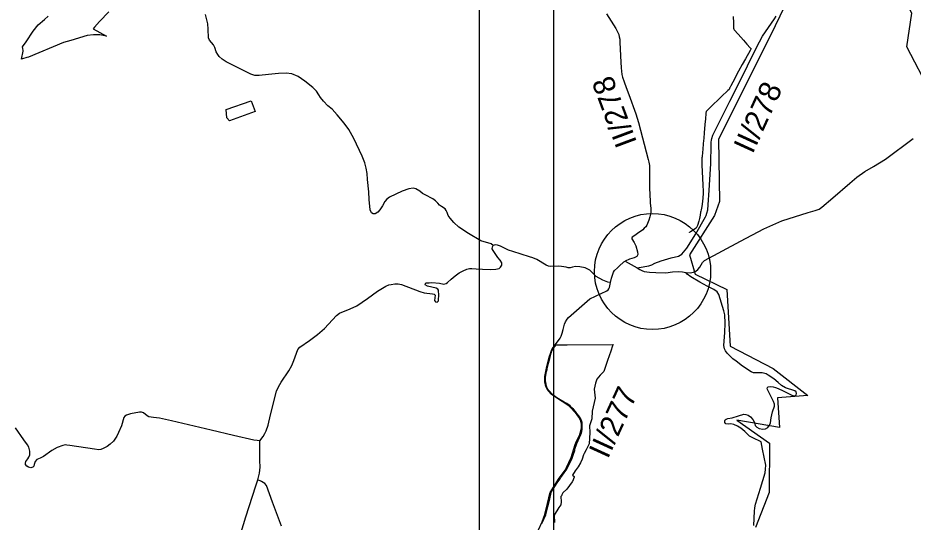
# Model space of a CAD drawing. Extents: x -789162 to -606354, y -1062736 to -945481.
# Drawn here: x -698064 to -691900, y -987160 to -983684 of the extents above; entities that cross this region are included whole.
import ezdxf

# ---------------------------------------------------------------- set-up
doc = ezdxf.new("R2010")
doc.units = 0
for name, color, linetype in [('_Rámeček', 7, 'Continuous'), ('_SIRSI VZTAHY_CENTRA', 7, 'Continuous'), ('_SIRSI VZTAHY_CYKLOTRASY MISTNI S', 7, 'Continuous'), ('_SIRSI VZTAHY_OP vodnich zdroju II stupne', 7, 'Continuous'), ('_SIRSI VZTAHY_SILNICE I a II TRIDY_STAV POPIS', 7, 'Continuous'), ('_SIRSI VZTAHY_SILNICE II TRIDY_STAV', 7, 'Continuous'), ('_SIRSI VZTAHY_SILNICE III TRIDY_STAV', 7, 'Continuous'), ('_SIRSI VZTAHY_USES_RBC_S', 7, 'Continuous'), ('_SIRSI VZTAHY_VTL PLYNOVOD', 7, 'Continuous')]:
    doc.layers.add(name, color=color, linetype=linetype)

msp = doc.modelspace()

# ---------------------------------------------------------------- linework, layer by layer
at = {"layer": '_Rámeček'}
msp.add_lwpolyline([(-673887.2, -995977.3), (-673887.2, -966277.3), (-694887.2, -966277.3), (-694887.2, -995977.3)], close=True, dxfattribs=at)
msp.add_lwpolyline([(-674375.7, -995477.3), (-674375.7, -975976.1), (-694376.9, -975976.1), (-694376.9, -995477.3)], dxfattribs=at)
msp.add_circle((-693693.6, -985432.1), 400, dxfattribs=at)
at = {"layer": '_SIRSI VZTAHY_CENTRA'}
msp.add_circle((-693693.6, -985432.1), 400, dxfattribs=at)
at = {"layer": '_SIRSI VZTAHY_CYKLOTRASY MISTNI S'}
for points in [[(-689852, -987258.3), (-689766.5, -986885.3), (-690057.1, -986573.9), (-690111.9, -986204.3), (-690853.9, -985215.4), (-690925.8, -985352.2), (-691110.4, -985314.6), (-691226.7, -985116.1), (-691510.5, -985037.4), (-691618, -984507.5), (-691942.9, -983884.7), (-691908.7, -983652), (-692079.7, -983309.8), (-691927.5, -983245.4), (-691908.3, -983004.9), (-692003.9, -982922.5), (-691988, -982473.4), (-692137, -982173.5), (-692561.9, -982005.8)], [(-692563.4, -982022.5), (-692670, -982518.9), (-692658, -983051.9), (-692699.9, -983183.6), (-692664, -983351.3), (-692879.5, -983800.4), (-693238.5, -984519), (-693232.5, -984950.2), (-693267.8, -985047.1), (-693438.8, -985317.4), (-693401.2, -985450.8), (-693182.3, -985556.9), (-693158.4, -985947), (-692864.3, -986101), (-692624.9, -986285.8), (-692833.5, -986302.9), (-692819.8, -986508.2), (-693113.9, -986456.9), (-692888.2, -986614.3), (-692891.6, -986956.5), (-692984, -987196)]]:
    msp.add_lwpolyline(points, dxfattribs=at)
at = {"layer": '_SIRSI VZTAHY_OP vodnich zdroju II stupne'}
msp.add_lwpolyline([(-696458.7, -984255.8), (-696430.5, -984329.8), (-696607.9, -984393.9), (-696625.7, -984372.7), (-696629.4, -984316)], close=True, dxfattribs=at)
msp.add_lwpolyline([(-694456.4, -987168.2), (-694429.5, -987109.4), (-694429.7, -987104.8), (-694402.1, -986999.8), (-694395, -986967.2), (-694392.2, -986954.3), (-694386.5, -986946.4), (-694345.3, -986881.5), (-694337.8, -986869.4), (-694329, -986861.7), (-694326.6, -986855.4), (-694318.9, -986842.6), (-694301.9, -986820.6), (-694284.8, -986795), (-694265.9, -986757.8), (-694250.3, -986725.1), (-694239.8, -986697.1), (-694229.7, -986665.9), (-694228.9, -986657.5), (-694214.9, -986617.6), (-694188.5, -986556.4), (-694186.3, -986551), (-694181.1, -986535.4), (-694178.4, -986517.9), (-694178.8, -986472.4), (-694188.2, -986447.5), (-694202.4, -986426.1), (-694214.9, -986410.3), (-694224.9, -986396.5), (-694238.6, -986380.9), (-694248.9, -986370.9), (-694261.8, -986359.1), (-694284.7, -986342.4), (-694301.5, -986332.7), (-694340.9, -986309.8), (-694362.2, -986297.1), (-694382.8, -986280.9), (-694405.2, -986255.5), (-694416.5, -986240.2), (-694423.9, -986222.5), (-694427, -986210.5), (-694429.6, -986195.4), (-694430.1, -986185.8), (-694430.4, -986161.1), (-694423.2, -986121.4), (-694420.3, -986107.9), (-694416.6, -986089.4), (-694410.5, -986063.4), (-694402.1, -986030.7), (-694392.1, -985995.2), (-694387.4, -985978.7), (-694377.8, -985965.4), (-694373.2, -985957.8), (-694366.1, -985948.5), (-694358.2, -985938.3), (-694337.7, -985937.5), (-694282.5, -985937.2), (-693965.4, -985934.9), (-693969.5, -985945.4), (-693980.1, -985981.2), (-694003.1, -986045.9), (-694028.1, -986121.8), (-694054.3, -986146.5), (-694076.6, -986173.7), (-694087.6, -986200.8), (-694095.3, -986242.4), (-694088, -986304.9), (-694108.8, -986394.4), (-694111.3, -986448.7), (-694127.2, -986495.5), (-694126.3, -986540.9), (-694129.3, -986619), (-694151.1, -986661.2), (-694165.3, -986686.4), (-694169.7, -986696.3), (-694178.5, -986726.7), (-694189.7, -986750), (-694204.9, -986778), (-694225.9, -986805.3), (-694244, -986835.9), (-694233.7, -986845), (-694232.9, -986850.2), (-694244.3, -986880.1), (-694247.3, -986882), (-694283.9, -986933.5), (-694310.4, -986956.9), (-694318.1, -986972.3), (-694320.5, -986979.1), (-694324.4, -986983.2), (-694323.8, -987019.6), (-694325.6, -987040.1), (-694339.5, -987059.6), (-694370.6, -987112), (-694368.1, -987161.6)], dxfattribs=at)
at = {"layer": '_SIRSI VZTAHY_SILNICE II TRIDY_STAV'}
for points in [[(-694010.8, -983656.1), (-693947.4, -983758.2), (-693935.9, -983779.6), (-693926.2, -983799.3), (-693922.5, -983813.8), (-693920.1, -983831.4), (-693920.1, -983853), (-693911, -983988.3), (-693910.8, -984029.5), (-693908.7, -984051.2), (-693905.3, -984074.2), (-693900, -984093.8), (-693890.2, -984125.5), (-693875, -984164.5), (-693858.2, -984212.6), (-693809.9, -984345.5), (-693791.2, -984404.4), (-693723.5, -984661.3), (-693718.2, -984679.6), (-693715.2, -984701.8), (-693714.6, -984729), (-693715, -984789.9), (-693715, -984857.1), (-693710.5, -984947), (-693709.6, -984962.1), (-693706, -984995.5), (-693705, -985007.1), (-693706.1, -985022), (-693708.4, -985036.2), (-693713.2, -985055.5), (-693718.7, -985077.8), (-693727.5, -985102.4), (-693732.2, -985111.9), (-693740.7, -985124.6), (-693750.5, -985134.4), (-693761.6, -985145.2), (-693796.3, -985169.8), (-693815.6, -985183.1), (-693834.9, -985195.8), (-693837, -985201.6), (-693835.4, -985207.4), (-693819.3, -985232), (-693809.8, -985255.9), (-693797.3, -985296.9), (-693796.1, -985315.1), (-693803, -985327.7), (-693820.6, -985337.4), (-693851.4, -985346.5), (-693881.5, -985360.1)], [(-693799.3, -985407.8), (-693785.9, -985403.5), (-693718.5, -985394), (-693698.3, -985386.2), (-693678, -985375.6), (-693634.5, -985358.1), (-693565.2, -985338.1), (-693514.8, -985325.6), (-693491.1, -985312.6), (-693458.6, -985272.4), (-693394.8, -985172.4), (-693328.4, -985054.6), (-693324.7, -985046.6), (-693319.5, -985030.9), (-693312.8, -985006.6), (-693302.6, -984837.8), (-693293.3, -984687.1), (-693290.4, -984558.9), (-693289.3, -984540.9), (-693287.5, -984527.2), (-693285.6, -984515.3), (-693278.2, -984493.3), (-693162.4, -984257.6), (-693082.4, -984098.8), (-693040.5, -984014.3), (-692992.4, -983915.2), (-692958.1, -983848.1), (-692935.8, -983809.6), (-692894.8, -983751.4), (-692854.5, -983691.7), (-692843.5, -983673.3)], [(-693984.2, -985507), (-693977, -985477.1), (-693963.4, -985437.8), (-693954.7, -985426.4), (-693935.2, -985407.3), (-693923.9, -985395.1), (-693890.4, -985365.6), (-693881.5, -985360.1)], [(-693881.5, -985360.1), (-693799.3, -985407.8)], [(-694478, -987211.8), (-694454.2, -987158.2), (-694434.4, -987106), (-694416.9, -987031.4), (-694402.1, -986963.4), (-694397.6, -986954.6), (-694387.8, -986938), (-694335.7, -986857), (-694296.3, -986800.4), (-694286, -986782.1), (-694253.4, -986713.1), (-694225.6, -986623.6), (-694217.4, -986601.2), (-694208.9, -986583.5), (-694197.6, -986562.3), (-694191.4, -986546.7), (-694185.4, -986521.5), (-694183.6, -986507), (-694182.9, -986494.3), (-694183.6, -986483.4), (-694186.5, -986467), (-694189.1, -986456.7), (-694201.8, -986436.3), (-694215.8, -986417.8), (-694233.6, -986396.4), (-694252.6, -986376), (-694268.4, -986361.5), (-694316.9, -986328.9), (-694388.8, -986279.1), (-694412.6, -986255.3), (-694428.4, -986225.3), (-694435.2, -986193.1), (-694436, -986173.6), (-694434.6, -986156.9), (-694424.6, -986099.2), (-694404.6, -986022.2), (-694395, -985989.7), (-694389.9, -985976.6), (-694384.4, -985965.4), (-694378, -985955.3), (-694369.3, -985943.4), (-694330.1, -985892.6), (-694322.6, -985878.5), (-694315.6, -985857.1), (-694310, -985831.6), (-694300.4, -985796.1), (-694293.4, -985778.3), (-694282.3, -985760), (-694272.8, -985748.7), (-694126.4, -985620.4), (-694008.9, -985565), (-693999.2, -985557.6), (-693994.8, -985551.2), (-693990.4, -985542.7), (-693988, -985532), (-693984.2, -985507)]]:
    msp.add_lwpolyline(points, dxfattribs=at)
at = {"layer": '_SIRSI VZTAHY_SILNICE III TRIDY_STAV'}
for points in [[(-694790.8, -985252.5), (-694805.2, -985242.6), (-694875.8, -985219.9), (-694960.3, -985170.9), (-695028.6, -985126.7), (-695062.1, -985095.2), (-695087.8, -985064.3), (-695100.2, -985047.2), (-695109.1, -985026.4), (-695114.8, -985012.7), (-695122.9, -985000.7), (-695146.8, -984984.6), (-695159.7, -984975.6), (-695172.4, -984960.8), (-695189.3, -984944.3), (-695206.6, -984931), (-695259.2, -984904.2), (-695276.7, -984893.6), (-695297.2, -984877.8), (-695323.4, -984861.4), (-695342, -984857.7), (-695371.1, -984862.5), (-695418.1, -984879.5), (-695504.1, -984920), (-695523.1, -984934.3), (-695536.5, -984949.9), (-695554.4, -984979), (-695570.5, -985006.3), (-695584.7, -985022.1), (-695602.7, -985033.7), (-695617.5, -985033.9), (-695629.4, -985027.6), (-695638.2, -985006.4), (-695644.4, -984936.5), (-695648.4, -984883.8), (-695655.6, -984797.8), (-695659.3, -984756.5), (-695665, -984719.8), (-695675.1, -984682.4), (-695694.1, -984637.6), (-695750.6, -984515), (-695784.6, -984452.7), (-695817, -984409.7), (-695865, -984352.7), (-695898.9, -984312.8), (-695928.7, -984290.1), (-695958.8, -984257.7), (-695979.5, -984233.6), (-695991.1, -984214.4), (-696008.8, -984189), (-696032.7, -984163.8), (-696088.5, -984120.3), (-696134.8, -984088.9), (-696177.2, -984070.4), (-696217.6, -984065.5), (-696270.4, -984066.7), (-696337.8, -984074.8), (-696403, -984082.3), (-696431.8, -984080.8), (-696460.5, -984072.5), (-696477.7, -984063.7), (-696547.5, -984028.9), (-696628.8, -983987.9), (-696658, -983968.4), (-696677.4, -983949.3), (-696688, -983935.9), (-696698, -983917.3), (-696708.6, -983887.6), (-696717.1, -983868.8), (-696745, -983837.6), (-696752.5, -983820.9), (-696752.8, -983761.6), (-696755.6, -983725.8), (-696771.5, -983661.5)], [(-693465.3, -985439.3), (-693435.4, -985440.3), (-693410.7, -985436.8), (-693395.1, -985430.1), (-693381.1, -985417.7), (-693368.8, -985402.1), (-693350.1, -985370.4), (-693335.1, -985356), (-693088.1, -985223.5), (-692926.9, -985138.7), (-692804.5, -985082.9), (-692621.9, -985024.6), (-692574.2, -985012.2), (-692547.1, -985002.1), (-692528, -984989.7), (-692451.8, -984924.8), (-692336.2, -984823), (-692286.7, -984783), (-692231.6, -984743.5), (-692172.9, -984708.1), (-692089.7, -984657.4), (-691899.3, -984515.1)], [(-696397.8, -986599.7), (-696375, -986569.9), (-696364.2, -986548.9), (-696355, -986529.5), (-696341.6, -986490.2), (-696323.5, -986420), (-696282.3, -986257.4), (-696269.6, -986227.3), (-696250.5, -986194.9), (-696197.5, -986116.5), (-696178, -986079.9), (-696163.2, -986044.7), (-696136.2, -985969.8), (-696122.4, -985953.6), (-696055.9, -985908.5), (-695999.7, -985866.9), (-695951.7, -985825.3), (-695869.5, -985736.1), (-695849.4, -985718.7), (-695776.8, -985689.6), (-695731, -985669.5), (-695656.7, -985617.6), (-695586.9, -985568.6), (-695529.5, -985532.6), (-695509.8, -985525), (-695494, -985521.9), (-695468.9, -985517.6), (-695445.5, -985517), (-695422.6, -985522.6), (-695295.8, -985569.6), (-695267.2, -985579.9), (-695208.8, -985585.9), (-695196.4, -985588.5), (-695190.9, -985595.4), (-695194.6, -985632.7), (-695187.9, -985642.2), (-695176.7, -985643.3), (-695168.5, -985634.2), (-695165.9, -985589.4), (-695166.9, -985569.1), (-695168.5, -985560.2), (-695172.3, -985552.9), (-695183.4, -985547.8), (-695243.4, -985532.6), (-695258.6, -985524.9), (-695258.3, -985514.8), (-695252.9, -985509.4), (-695233, -985509.4), (-695212.5, -985508.3), (-695161.2, -985513.2), (-695131.6, -985518.9), (-695115.1, -985515.5), (-695105.6, -985508.8), (-695080.5, -985485), (-695052.9, -985462.1), (-695025.3, -985442.4), (-694998.6, -985427.2), (-694973.5, -985416.1), (-694954.5, -985412.6), (-694937.4, -985411.6), (-694908.7, -985413.2), (-694864.6, -985416.4), (-694806.9, -985418.7), (-694772.8, -985416.5), (-694751, -985410.9), (-694739.8, -985401.5), (-694732.6, -985388.5), (-694732.5, -985373.2), (-694742.9, -985355), (-694759.5, -985335.4), (-694791.9, -985287.2), (-694797, -985274.8), (-694796, -985262.7), (-694790.8, -985252.5)], [(-693984.2, -985507), (-694001.7, -985504.7), (-694035.7, -985491), (-694081.4, -985467.1), (-694126.4, -985422), (-694143.3, -985412.9), (-694158.8, -985406.4), (-694195.6, -985398.9), (-694224.2, -985398), (-694245.8, -985401.5), (-694262, -985406.5), (-694274.1, -985405.9), (-694288.9, -985403), (-694321.4, -985398.3), (-694343.9, -985396.4), (-694397.3, -985397.3), (-694410.3, -985394.5), (-694426.5, -985387.5), (-694490.1, -985348.5), (-694518.5, -985338.3), (-694542.1, -985332.1), (-694656.9, -985294.1), (-694686.2, -985284), (-694721.7, -985265.9), (-694739.8, -985257), (-694762.4, -985250), (-694777.9, -985249.4), (-694790.8, -985252.5)], [(-693799.3, -985407.8), (-693782.2, -985418.8), (-693768.5, -985426.3), (-693751.4, -985431.2), (-693714.2, -985436.4), (-693670.4, -985439.9), (-693601.2, -985441.5), (-693556.7, -985435.2), (-693518.3, -985432), (-693488.1, -985435.5), (-693465.3, -985439.3)], [(-692996.6, -987182.8), (-692992.8, -987083.6), (-692990.2, -987061.2), (-692983.9, -987035.5), (-692951, -986924.4), (-692918.9, -986819.6), (-692915.2, -986795.7), (-692914.4, -986766.3), (-692937.6, -986656.5), (-692946.9, -986606.5), (-692959.4, -986598.6), (-692989.9, -986584.5), (-693025.2, -986566.6), (-693059.1, -986534.5), (-693085.1, -986512.9), (-693108.3, -986498), (-693134, -986486.2), (-693155.2, -986482.2), (-693174, -986484.7), (-693188.6, -986481.5), (-693196.9, -986472.3), (-693196.4, -986461.2), (-693193.1, -986454.5), (-693186.1, -986449.1), (-693175.5, -986445.8), (-693145, -986439.8), (-693102.6, -986425.9), (-693065.6, -986415.7), (-693050.9, -986417), (-693034.7, -986422.7), (-693018.2, -986433.9), (-693002.1, -986451.4), (-692992.7, -986473), (-692986.4, -986494.4), (-692974.7, -986505.9), (-692959.7, -986513.6), (-692933.5, -986519.9), (-692916.1, -986517), (-692900.4, -986507.1), (-692887.7, -986491.1), (-692881.5, -986474.4), (-692876.9, -986440.8), (-692868.3, -986400.5), (-692853.1, -986360.5), (-692854.6, -986345.6), (-692861, -986328.4), (-692896.3, -986259), (-692903.9, -986241), (-692902.3, -986232.6), (-692896.5, -986227.5), (-692881.9, -986225.6), (-692863.5, -986228.1), (-692847.3, -986231.6), (-692829.6, -986238), (-692793.9, -986254.2), (-692735.6, -986285.6), (-692716.9, -986289.2), (-692710.1, -986286.1), (-692705.4, -986281.4), (-692702.8, -986273.9), (-692704.6, -986261.7), (-692714.1, -986254.7), (-692777.5, -986233.2), (-692805.5, -986217.3), (-692828.3, -986196.7), (-692859.2, -986171.9), (-692896.5, -986145.9), (-692911.8, -986137.3), (-692938.3, -986131.1), (-692965.5, -986130.6), (-692997.7, -986130), (-693015, -986123.3), (-693073.9, -986085), (-693117.5, -986049.3), (-693140.3, -986033.2), (-693179.8, -985996.1), (-693192.2, -985979.9), (-693199.3, -985965.4), (-693202.6, -985941.8), (-693195.6, -985852.3), (-693193.7, -985787.6), (-693196.2, -985730.2), (-693202.6, -985702.3), (-693237.5, -985591.3), (-693249.9, -985571.8), (-693271.2, -985556.3), (-693317.2, -985532.8), (-693368.9, -985506.4), (-693430.9, -985468), (-693454.5, -985450.1), (-693465.3, -985439.3)], [(-696397.8, -986599.7), (-696416.4, -986597.2), (-696439.9, -986595.6), (-696579.3, -986562.3), (-696734.1, -986526.5), (-697006, -986462.2), (-697088.8, -986442.4), (-697129, -986438.1), (-697161.6, -986433), (-697173.4, -986426.7), (-697198.4, -986406.4), (-697212.1, -986401.6), (-697226.7, -986401.6), (-697287.7, -986413.4), (-697315.6, -986421.9), (-697326.8, -986429.3), (-697333.7, -986438.4), (-697350.1, -986495.6), (-697371.5, -986542.9), (-697383, -986566), (-697406.7, -986601), (-697427.7, -986622.3), (-697449.3, -986637.8), (-697476.2, -986652.4), (-697492.1, -986658.5), (-697507.4, -986660.7), (-697536.9, -986657.8), (-697706.7, -986631.7), (-697727.9, -986629), (-697739.4, -986628), (-697755.2, -986631.4), (-697792.5, -986645.4), (-697830.6, -986666.1), (-697888, -986706.2), (-697910, -986719.1), (-697932.5, -986727.8), (-697945.1, -986741.6), (-697950.8, -986763.2), (-697954, -986774.3), (-697960.4, -986781.6), (-697975.6, -986785.1), (-697990.8, -986781.3), (-698002.9, -986774), (-698010.8, -986763.5), (-698011.8, -986753), (-698009.7, -986740.8), (-697995.9, -986722.5), (-697988.9, -986711.2), (-697982.6, -986696.5), (-697981.6, -986670.4), (-697988.3, -986642.8), (-697997.7, -986627.5), (-698022.4, -986593.4), (-698080.7, -986510.4)], [(-696411.7, -986868.9), (-696400.4, -986822.6), (-696396.6, -986781.6), (-696397.1, -986733.7), (-696397.8, -986599.7)], [(-696543.2, -987280.8), (-696493.4, -987122.3), (-696426.4, -986909.6), (-696411.7, -986868.9)], [(-696247.9, -987187.1), (-696275.5, -987114.7), (-696309.8, -987021.7), (-696353.1, -986906.6), (-696364, -986892.4), (-696385.7, -986880.2), (-696411.7, -986868.9)]]:
    msp.add_lwpolyline(points, dxfattribs=at)
at = {"layer": '_SIRSI VZTAHY_USES_RBC_S'}
msp.add_lwpolyline([(-697437, -983642), (-697501.5, -983709.4), (-697535.9, -983748.9), (-697545.8, -983760.4), (-697454.4, -983810.4), (-697500.5, -983802), (-697544.2, -983802), (-697586.9, -983805.9), (-697698.3, -983840.8), (-697748.7, -983852.8), (-697990.9, -983954.7), (-698001.2, -983957.8), (-698002, -983958), (-698032.5, -983967.1), (-698038.9, -983969.1), (-698026.9, -983913.9), (-698027.8, -983908.2), (-698029.9, -983894.8), (-698031.8, -983882.8), (-698007.8, -983850.3), (-697958.6, -983776), (-697924, -983731.5), (-697881.5, -983694.4), (-697855.1, -983671.4)], dxfattribs=at)
at = {"layer": '_SIRSI VZTAHY_VTL PLYNOVOD'}
for points in [[(-693139.6, -983674.3), (-693137.4, -983717.9), (-693136.3, -983739.8), (-693135.4, -983754.3), (-693134.9, -983762.6), (-693131.6, -983766.4), (-693104.4, -983796.9), (-693066.9, -983838.5), (-693043.4, -983864.6), (-693020.7, -983889.9), (-693016.7, -983894.4), (-693015.5, -983895.8), (-693022.6, -983908.8), (-693054.8, -983966.9), (-693076.1, -984004.7), (-693101, -984050.5), (-693141.5, -984127.4), (-693154.9, -984153.4), (-693159.6, -984162.6), (-693160.7, -984164.7), (-693167.2, -984177.7), (-693174.3, -984184.5), (-693177.1, -984187.3), (-693181.5, -984191.4), (-693211.8, -984219.9), (-693235.7, -984242.2), (-693283.9, -984288.7), (-693325.5, -984329.4), (-693327.1, -984341.6), (-693329.7, -984382.4), (-693331.1, -984399.1), (-693333.2, -984418.7), (-693338.7, -984476), (-693341.7, -984514.1), (-693345.2, -984550.9), (-693348.5, -984591.3), (-693350.2, -984609.2), (-693353.1, -984641.1), (-693353.8, -984648), (-693355.2, -984672.8), (-693355, -984689.4), (-693354.8, -984697.7), (-693354.9, -984698.1), (-693347.3, -984837.4), (-693344.9, -984879.4), (-693344.7, -984898), (-693349.6, -984950.5), (-693354.9, -984984.6), (-693360.1, -985006.3), (-693361.2, -985017.1), (-693363, -985024), (-693366.6, -985043.1), (-693371.3, -985066.5), (-693375.7, -985084.5), (-693384.9, -985114), (-693392.4, -985133.8), (-693432.9, -985157.9), (-693437.2, -985160.6), (-693437.4, -985160.7)], [(-693439, -985162.3), (-693438.9, -985162.2), (-693438.8, -985161.8), (-693438.8, -985161.8), (-693438.7, -985161.6), (-693438.1, -985161.2), (-693437.9, -985161.1)], [(-693437.9, -985161.1), (-693437.5, -985161.6), (-693437.4, -985161.5), (-693437.3, -985161.4), (-693437, -985161.2), (-693437.4, -985160.7)], [(-693437.4, -985160.7), (-693437.6, -985160.9), (-693437.9, -985161.1)]]:
    msp.add_lwpolyline(points, dxfattribs=at)

# ---------------------------------------------------------------- texts
at = {"layer": '_SIRSI VZTAHY_SILNICE I a II TRIDY_STAV POPIS'}
for s, rotation, p in [('II/278', 110.43566, (-693799.4, -984542.1)), ('II/278', 65.41548, (-693005.1, -984627.1)), ('II/277', 65.41548, (-694001.7, -986729.6))]:
    msp.add_text(s, height=150, rotation=rotation, dxfattribs=at).set_placement(p)

doc.saveas('drawing.dxf')
